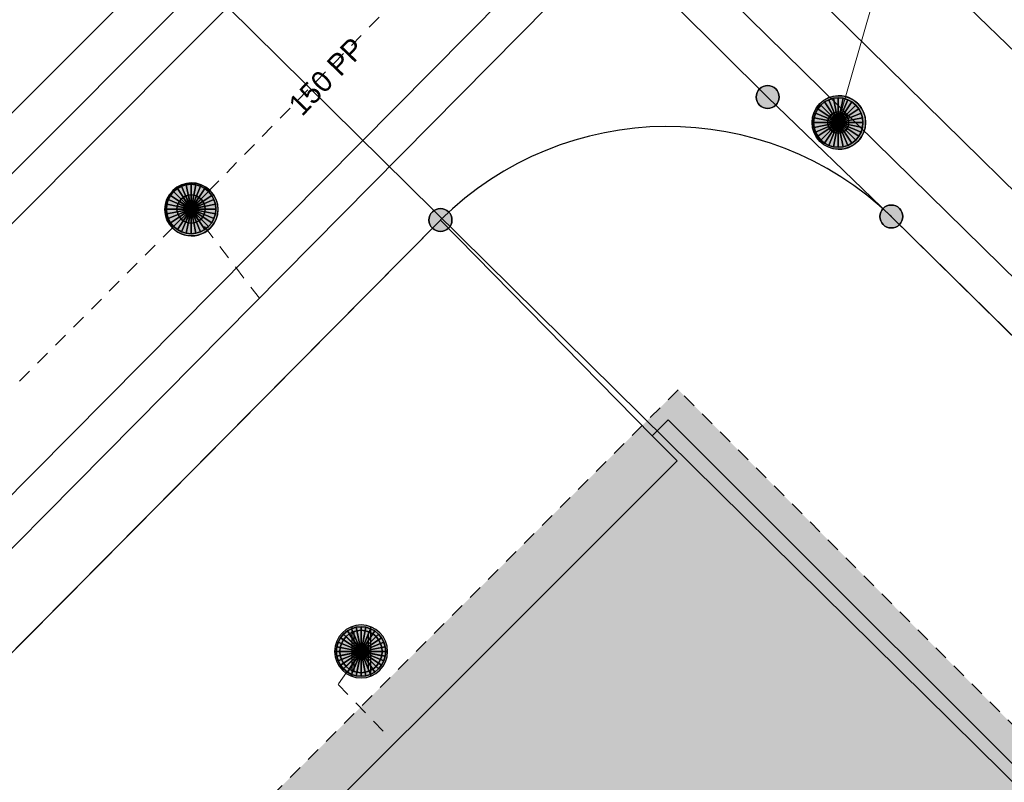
# Model space of a CAD drawing. Header units: metres. Extents: x 2695560 to 2696939, y 1260491 to 1262050.
# Tile 330 of 656: x 2695827 to 2695841, y 1261036 to 1261046. Entities that reach past the tile are written whole.
import ezdxf

# ---------------------------------------------------------------- set-up
doc = ezdxf.new("R2010")
doc.units = ezdxf.units.M
doc.linetypes.add('AUSGEZOGEN', pattern=[0])
doc.linetypes.add('VERDECKT2_S2', pattern=[0.36, 0.2, -0.16])
for name, color, linetype in [('XR$1$AV_Flächen (EO)', 7, 'AUSGEZOGEN'), ('XR$1$AV_Gebäudeflächen (BB)', 7, 'AUSGEZOGEN'), ('XR$1$AV_Gebäudeflächen (EO)', 7, 'AUSGEZOGEN'), ('XR$1$AV_Grenzpunkte', 7, 'AUSGEZOGEN'), ('XR$1$AV_Linien (BB)', 7, 'AUSGEZOGEN'), ('XR$1$AW_LK_Schachtdeckel', 24, 'AUSGEZOGEN'), ('XR$1$Liegenschaftsgrenzen', 7, 'AUSGEZOGEN'), ('XR$1$PFAV', 255, 'AUSGEZOGEN'), ('XR$1$PFAW', 255, 'AUSGEZOGEN'), ('XR$1$RP_Abstandslinie', 7, 'AUSGEZOGEN')]:
    doc.layers.add(name, color=color, linetype=linetype)
for name, color, linetype, lineweight in [('XR$2$ABW-Linie-R-genau', 4, 'AUSGEZOGEN', 18), ('XR$2$ABW-Linie-R-ungenau', 4, 'VERDECKT2_S2', 18), ('XR$2$ABW-Punkt', 6, 'AUSGEZOGEN', 18), ('XR$2$ELE-Flaeche-oberirdisch', 1, 'AUSGEZOGEN', 18), ('XR$2$ELE-LinieFlaeche-genau', 1, 'AUSGEZOGEN', 18), ('XR$2$GAS-Linie-genau', 12, 'AUSGEZOGEN', 18), ('XR$2$WAS-Linie-genau', 5, 'AUSGEZOGEN', 18), ('XR$2$WEI-Text', 59, 'AUSGEZOGEN', 18)]:
    doc.layers.add(name, color=color, linetype=linetype, lineweight=lineweight)
doc.styles.add('TXT', font='txt')

# ---------------------------------------------------------------- blocks, each defined once
blk = doc.blocks.new('COMPLEXOBJECT_1324')
at = {"layer": 'XR$1$Liegenschaftsgrenzen', "color": 7, "linetype": 'AUSGEZOGEN', "transparency": 33554687}
blk.add_line((5817.1, 11036.27), (5828.41, 11047.57), dxfattribs=at)
blk.add_arc((5825.221, 11050.745), 4.5, 315.1275, 44.6917, dxfattribs=at)
blk = doc.blocks.new('COMPLEXOBJECT_1434')
at = {"layer": 'XR$1$Liegenschaftsgrenzen', "color": 7, "linetype": 'AUSGEZOGEN', "transparency": 33554687}
blk.add_line((5832.22, 11043.8), (5820.95, 11032.43), dxfattribs=at)
blk.add_arc((5835.436, 11040.551), 4.572, 46.1974, 134.7006, dxfattribs=at)
blk = doc.blocks.new('BAV15')
at = {"layer": 'XR$1$PFAV', "transparency": 33554687}
blk.add_hatch(color=7, dxfattribs=at).paths.add_polyline_path([(0.5, 0), (0.49, 0.101), (0.459, 0.197), (0.41, 0.286), (0.344, 0.362), (0.264, 0.424), (0.174, 0.469), (0.076, 0.494), (-0.025, 0.499), (-0.125, 0.484), (-0.22, 0.449), (-0.306, 0.395), (-0.379, 0.326), (-0.437, 0.243), (-0.477, 0.15), (-0.497, 0.051), (-0.497, -0.051), (-0.477, -0.15), (-0.437, -0.243), (-0.379, -0.326), (-0.306, -0.395), (-0.22, -0.449), (-0.125, -0.484), (-0.025, -0.499), (0.076, -0.494), (0.174, -0.469), (0.264, -0.424), (0.344, -0.362), (0.41, -0.286), (0.459, -0.197), (0.49, -0.101)])
at = {"color": 7, "transparency": 33554687}
for start, end in [(90, 270), (270, 90)]:
    blk.add_arc((0, 0), 0.5, start, end, dxfattribs=at)
at = {"layer": 'XR$1$PFAV', "transparency": 33554687}
blk.add_circle((0, 0), 0.5, dxfattribs=at)
blk = doc.blocks.new('BAW2090')
at = {"layer": 'XR$1$PFAW', "lineweight": 25, "transparency": 33554687}
blk.add_hatch(color=7, dxfattribs=at).paths.add_polyline_path([(0.5, 0), (0.49, 0.101), (0.459, 0.197), (0.41, 0.286), (0.344, 0.362), (0.264, 0.424), (0.174, 0.469), (0.076, 0.494), (-0.025, 0.499), (-0.125, 0.484), (-0.22, 0.449), (-0.306, 0.395), (-0.379, 0.326), (-0.437, 0.243), (-0.477, 0.15), (-0.497, 0.051), (-0.497, -0.051), (-0.477, -0.15), (-0.437, -0.243), (-0.379, -0.326), (-0.306, -0.395), (-0.22, -0.449), (-0.125, -0.484), (-0.025, -0.499), (0.076, -0.494), (0.174, -0.469), (0.264, -0.424), (0.344, -0.362), (0.41, -0.286), (0.459, -0.197), (0.49, -0.101)])
at = {"lineweight": 25, "transparency": 33554687}
for p, q in [((-0.177, 0.468), (-0.177, -0.468)), ((0.179, 0.467), (0.177, -0.468))]:
    blk.add_line(p, q, dxfattribs=at)
for start, end in [(90, 180), (0, 90), (180, 270), (270, 0)]:
    blk.add_arc((0, 0), 0.5, start, end, dxfattribs=at)
blk = doc.blocks.new('BAW2082')
at = {"layer": 'XR$1$PFAW', "transparency": 33554687}
blk.add_hatch(color=7, dxfattribs=at).paths.add_polyline_path([(0.509, -0.003), (0.499, 0.098), (0.469, 0.194), (0.42, 0.283), (0.354, 0.359), (0.274, 0.421), (0.183, 0.466), (0.085, 0.491), (-0.016, 0.496), (-0.116, 0.481), (-0.211, 0.446), (-0.297, 0.392), (-0.37, 0.323), (-0.428, 0.24), (-0.468, 0.147), (-0.488, 0.047), (-0.488, -0.054), (-0.468, -0.153), (-0.428, -0.246), (-0.37, -0.329), (-0.297, -0.398), (-0.211, -0.452), (-0.116, -0.487), (-0.016, -0.502), (0.085, -0.497), (0.183, -0.472), (0.274, -0.427), (0.354, -0.366), (0.42, -0.289), (0.469, -0.2), (0.499, -0.104)])
at = {"transparency": 33554687}
for start, end in [(91.1948, 268.8052), (268.8052, 91.1948)]:
    blk.add_arc((0.01, 0), 0.5, start, end, dxfattribs=at)
at = {"layer": 'XR$1$PFAW', "transparency": 33554687}
blk.add_circle((0.009, -0.003), 0.5, dxfattribs=at)
blk = doc.blocks.new('BAW2088')
at = {"layer": 'XR$1$PFAW', "transparency": 33554687}
blk.add_hatch(color=253, dxfattribs=at).paths.add_polyline_path([(0.51, 0), (0.5, 0.101), (0.47, 0.197), (0.421, 0.286), (0.355, 0.362), (0.275, 0.424), (0.184, 0.469), (0.086, 0.494), (-0.015, 0.499), (-0.115, 0.484), (-0.21, 0.449), (-0.296, 0.395), (-0.369, 0.326), (-0.427, 0.243), (-0.467, 0.15), (-0.487, 0.051), (-0.487, -0.051), (-0.467, -0.15), (-0.427, -0.243), (-0.369, -0.326), (-0.296, -0.395), (-0.21, -0.449), (-0.115, -0.484), (-0.015, -0.499), (0.086, -0.494), (0.184, -0.469), (0.275, -0.424), (0.355, -0.362), (0.421, -0.286), (0.47, -0.197), (0.5, -0.101)])
at = {"transparency": 33554687}
for start, end in [(91.1948, 268.8052), (268.8052, 91.1948)]:
    blk.add_arc((0.01, 0), 0.5, start, end, dxfattribs=at)
at = {"layer": 'XR$1$PFAW', "transparency": 33554687}
blk.add_circle((0.01, 0), 0.5, dxfattribs=at)
blk = doc.blocks.new('ABW-NORMSCHACHT_WEITERE')
at = {"layer": 'XR$2$ABW-Punkt', "linetype": 'AUSGEZOGEN', "lineweight": 25, "transparency": 33554687}
for points in [[(-141, 141, 2500), (0, 0, 2500), (-166, 111, 2500)], [(-141, 141), (0, 0), (-166, 111)], [(-141, 141, 2500), (-141, 141), (-166, 111), (-166, 111, 2500)], [(-111, 166, 2500), (0, 0, 2500), (-141, 141, 2500)], [(-111, 166), (0, 0), (-141, 141)], [(-111, 166, 2500), (-111, 166), (-141, 141), (-141, 141, 2500)], [(-77, 185, 2500), (0, 0, 2500), (-111, 166, 2500)], [(-77, 185), (0, 0), (-111, 166)], [(-77, 185, 2500), (-77, 185), (-111, 166), (-111, 166, 2500)], [(-39, 196, 2500), (0, 0, 2500), (-77, 185, 2500)], [(-39, 196), (0, 0), (-77, 185)], [(-39, 196, 2500), (-39, 196), (-77, 185), (-77, 185, 2500)], [(0, 200, 2500), (0, 0, 2500), (-39, 196, 2500)], [(0, 200), (0, 0), (-39, 196)], [(0, 200, 2500), (0, 200), (-39, 196), (-39, 196, 2500)], [(39, 196, 2500), (0, 0, 2500), (0, 200, 2500)], [(39, 196), (0, 0), (0, 200)], [(39, 196, 2500), (39, 196), (0, 200), (0, 200, 2500)], [(77, 185, 2500), (0, 0, 2500), (39, 196, 2500)], [(77, 185), (0, 0), (39, 196)], [(111, 166, 2500), (0, 0, 2500), (77, 185, 2500)], [(111, 166), (0, 0), (77, 185)], [(141, 141, 2500), (0, 0, 2500), (111, 166, 2500)], [(141, 141), (0, 0), (111, 166)], [(166, 111, 2500), (0, 0, 2500), (141, 141, 2500)], [(166, 111), (0, 0), (141, 141)], [(77, 185, 2500), (77, 185), (39, 196), (39, 196, 2500)], [(111, 166, 2500), (111, 166), (77, 185), (77, 185, 2500)], [(141, 141, 2500), (141, 141), (111, 166), (111, 166, 2500)], [(166, 111, 2500), (166, 111), (141, 141), (141, 141, 2500)], [(-196, 39, 2500), (0, 0, 2500), (-200, 0, 2500)], [(-196, 39), (0, 0), (-200, 0)], [(-196, 39, 2500), (-196, 39), (-200, 0), (-200, 0, 2500)], [(-200, 0, 2500), (0, 0, 2500), (-196, -39, 2500)], [(-200, 0), (0, 0), (-196, -39)], [(-185, 77, 2500), (0, 0, 2500), (-196, 39, 2500)], [(-185, 77), (0, 0), (-196, 39)], [(-185, 77, 2500), (-185, 77), (-196, 39), (-196, 39, 2500)], [(-196, -39, 2500), (0, 0, 2500), (-185, -77, 2500)], [(-196, -39), (0, 0), (-185, -77)], [(-166, 111, 2500), (0, 0, 2500), (-185, 77, 2500)], [(-166, 111), (0, 0), (-185, 77)], [(-166, 111, 2500), (-166, 111), (-185, 77), (-185, 77, 2500)], [(-185, -77, 2500), (0, 0, 2500), (-166, -111, 2500)], [(-185, -77), (0, 0), (-166, -111)], [(-166, -111, 2500), (0, 0, 2500), (-141, -141, 2500)], [(-166, -111), (0, 0), (-141, -141)], [(-141, -141, 2500), (0, 0, 2500), (-111, -166, 2500)], [(-141, -141), (0, 0), (-111, -166)], [(-111, -166, 2500), (0, 0, 2500), (-77, -185, 2500)], [(-111, -166), (0, 0), (-77, -185)], [(-77, -185, 2500), (0, 0, 2500), (-39, -196, 2500)], [(-77, -185), (0, 0), (-39, -196)], [(-39, -196, 2500), (0, 0, 2500), (0, -200, 2500)], [(-39, -196), (0, 0), (0, -200)], [(185, 77, 2500), (0, 0, 2500), (166, 111, 2500)], [(185, 77), (0, 0), (166, 111)], [(196, 39, 2500), (0, 0, 2500), (185, 77, 2500)], [(196, 39), (0, 0), (185, 77)], [(200, 0, 2500), (0, 0, 2500), (196, 39, 2500)], [(200, 0), (0, 0), (196, 39)], [(0, -200, 2500), (0, 0, 2500), (39, -196, 2500)], [(39, -196, 2500), (0, 0, 2500), (77, -185, 2500)], [(77, -185, 2500), (0, 0, 2500), (111, -166, 2500)], [(111, -166, 2500), (0, 0, 2500), (141, -141, 2500)], [(141, -141, 2500), (0, 0, 2500), (166, -111, 2500)], [(166, -111, 2500), (0, 0, 2500), (185, -77, 2500)], [(185, -77, 2500), (0, 0, 2500), (196, -39, 2500)], [(196, -39, 2500), (0, 0, 2500), (200, 0, 2500)], [(0, -200), (0, 0), (39, -196)], [(39, -196), (0, 0), (77, -185)], [(77, -185), (0, 0), (111, -166)], [(111, -166), (0, 0), (141, -141)], [(141, -141), (0, 0), (166, -111)], [(166, -111), (0, 0), (185, -77)], [(185, -77), (0, 0), (196, -39)], [(196, -39), (0, 0), (200, 0)], [(185, 77, 2500), (185, 77), (166, 111), (166, 111, 2500)], [(196, 39, 2500), (196, 39), (185, 77), (185, 77, 2500)], [(200, 0, 2500), (200, 0), (196, 39), (196, 39, 2500)], [(-200, 0, 2500), (-200, 0), (-196, -39), (-196, -39, 2500)], [(-196, -39, 2500), (-196, -39), (-185, -77), (-185, -77, 2500)], [(-185, -77, 2500), (-185, -77), (-166, -111), (-166, -111, 2500)], [(-166, -111, 2500), (-166, -111), (-141, -141), (-141, -141, 2500)], [(141, -141, 2500), (141, -141), (166, -111), (166, -111, 2500)], [(166, -111, 2500), (166, -111), (185, -77), (185, -77, 2500)], [(185, -77, 2500), (185, -77), (196, -39), (196, -39, 2500)], [(196, -39, 2500), (196, -39), (200, 0), (200, 0, 2500)], [(-141, -141, 2500), (-141, -141), (-111, -166), (-111, -166, 2500)], [(-111, -166, 2500), (-111, -166), (-77, -185), (-77, -185, 2500)], [(-77, -185, 2500), (-77, -185), (-39, -196), (-39, -196, 2500)], [(-39, -196, 2500), (-39, -196), (0, -200), (0, -200, 2500)], [(0, -200, 2500), (0, -200), (39, -196), (39, -196, 2500)], [(39, -196, 2500), (39, -196), (77, -185), (77, -185, 2500)], [(77, -185, 2500), (77, -185), (111, -166), (111, -166, 2500)], [(111, -166, 2500), (111, -166), (141, -141), (141, -141, 2500)]]:
    blk.add_3dface(points, dxfattribs=at)
blk = doc.blocks.new('ABW-OELABSCHEIDER')
at = {"layer": 'XR$2$ABW-Punkt', "linetype": 'AUSGEZOGEN', "lineweight": 25, "transparency": 33554687}
for p, q in [((-100, 283, 2500), (-100, -283, 2500)), ((100, 283, 2500), (100, -283, 2500))]:
    blk.add_line(p, q, dxfattribs=at)
for points in [[(-59, 294, 2500), (0, 0, 2500), (-115, 277, 2500)], [(-59, 294), (0, 0), (-115, 277)], [(-59, 294, 2500), (-59, 294), (-115, 277), (-115, 277, 2500)], [(0, 300, 2500), (0, 0, 2500), (-59, 294, 2500)], [(0, 300), (0, 0), (-59, 294)], [(0, 300, 2500), (0, 300), (-59, 294), (-59, 294, 2500)], [(59, 294, 2500), (0, 0, 2500), (0, 300, 2500)], [(59, 294), (0, 0), (0, 300)], [(59, 294, 2500), (59, 294), (0, 300), (0, 300, 2500)], [(115, 277, 2500), (0, 0, 2500), (59, 294, 2500)], [(115, 277), (0, 0), (59, 294)], [(115, 277, 2500), (115, 277), (59, 294), (59, 294, 2500)], [(-249, 167, 2500), (0, 0, 2500), (-277, 115, 2500)], [(-249, 167), (0, 0), (-277, 115)], [(-249, 167, 2500), (-249, 167), (-277, 115), (-277, 115, 2500)], [(-212, 212, 2500), (0, 0, 2500), (-249, 167, 2500)], [(-212, 212), (0, 0), (-249, 167)], [(-212, 212, 2500), (-212, 212), (-249, 167), (-249, 167, 2500)], [(-167, 249, 2500), (0, 0, 2500), (-212, 212, 2500)], [(-167, 249), (0, 0), (-212, 212)], [(-167, 249, 2500), (-167, 249), (-212, 212), (-212, 212, 2500)], [(-115, 277, 2500), (0, 0, 2500), (-167, 249, 2500)], [(-115, 277), (0, 0), (-167, 249)], [(-115, 277, 2500), (-115, 277), (-167, 249), (-167, 249, 2500)], [(167, 249, 2500), (0, 0, 2500), (115, 277, 2500)], [(167, 249), (0, 0), (115, 277)], [(212, 212, 2500), (0, 0, 2500), (167, 249, 2500)], [(212, 212), (0, 0), (167, 249)], [(249, 167, 2500), (0, 0, 2500), (212, 212, 2500)], [(249, 167), (0, 0), (212, 212)], [(277, 115, 2500), (0, 0, 2500), (249, 167, 2500)], [(277, 115), (0, 0), (249, 167)], [(167, 249, 2500), (167, 249), (115, 277), (115, 277, 2500)], [(212, 212, 2500), (212, 212), (167, 249), (167, 249, 2500)], [(249, 167, 2500), (249, 167), (212, 212), (212, 212, 2500)], [(277, 115, 2500), (277, 115), (249, 167), (249, 167, 2500)], [(-294, 59, 2500), (0, 0, 2500), (-300, 0, 2500)], [(-294, 59), (0, 0), (-300, 0)], [(-294, 59, 2500), (-294, 59), (-300, 0), (-300, 0, 2500)], [(-277, 115, 2500), (0, 0, 2500), (-294, 59, 2500)], [(-277, 115), (0, 0), (-294, 59)], [(-277, 115, 2500), (-277, 115), (-294, 59), (-294, 59, 2500)], [(294, 59, 2500), (0, 0, 2500), (277, 115, 2500)], [(294, 59), (0, 0), (277, 115)], [(300, 0, 2500), (0, 0, 2500), (294, 59, 2500)], [(300, 0), (0, 0), (294, 59)], [(294, 59, 2500), (294, 59), (277, 115), (277, 115, 2500)], [(300, 0, 2500), (300, 0), (294, 59), (294, 59, 2500)], [(-300, 0, 2500), (0, 0, 2500), (-294, -59, 2500)], [(-300, 0), (0, 0), (-294, -59)], [(-300, 0, 2500), (-300, 0), (-294, -59), (-294, -59, 2500)], [(-294, -59, 2500), (0, 0, 2500), (-277, -115, 2500)], [(-294, -59), (0, 0), (-277, -115)], [(-294, -59, 2500), (-294, -59), (-277, -115), (-277, -115, 2500)], [(-277, -115, 2500), (0, 0, 2500), (-249, -167, 2500)], [(-277, -115), (0, 0), (-249, -167)], [(-277, -115, 2500), (-277, -115), (-249, -167), (-249, -167, 2500)], [(-249, -167, 2500), (0, 0, 2500), (-212, -212, 2500)], [(-249, -167), (0, 0), (-212, -212)], [(-212, -212, 2500), (0, 0, 2500), (-167, -249, 2500)], [(-212, -212), (0, 0), (-167, -249)], [(-167, -249, 2500), (0, 0, 2500), (-115, -277, 2500)], [(-167, -249), (0, 0), (-115, -277)], [(-115, -277, 2500), (0, 0, 2500), (-59, -294, 2500)], [(-115, -277), (0, 0), (-59, -294)], [(-59, -294, 2500), (0, 0, 2500), (0, -300, 2500)], [(-59, -294), (0, 0), (0, -300)], [(0, -300, 2500), (0, 0, 2500), (59, -294, 2500)], [(59, -294, 2500), (0, 0, 2500), (115, -277, 2500)], [(115, -277, 2500), (0, 0, 2500), (167, -249, 2500)], [(167, -249, 2500), (0, 0, 2500), (212, -212, 2500)], [(212, -212, 2500), (0, 0, 2500), (249, -167, 2500)], [(249, -167, 2500), (0, 0, 2500), (277, -115, 2500)], [(277, -115, 2500), (0, 0, 2500), (294, -59, 2500)], [(294, -59, 2500), (0, 0, 2500), (300, 0, 2500)], [(0, -300), (0, 0), (59, -294)], [(59, -294), (0, 0), (115, -277)], [(115, -277), (0, 0), (167, -249)], [(167, -249), (0, 0), (212, -212)], [(212, -212), (0, 0), (249, -167)], [(249, -167), (0, 0), (277, -115)], [(277, -115), (0, 0), (294, -59)], [(294, -59), (0, 0), (300, 0)], [(249, -167, 2500), (249, -167), (277, -115), (277, -115, 2500)], [(277, -115, 2500), (277, -115), (294, -59), (294, -59, 2500)], [(294, -59, 2500), (294, -59), (300, 0), (300, 0, 2500)], [(-249, -167, 2500), (-249, -167), (-212, -212), (-212, -212, 2500)], [(-212, -212, 2500), (-212, -212), (-167, -249), (-167, -249, 2500)], [(-167, -249, 2500), (-167, -249), (-115, -277), (-115, -277, 2500)], [(-115, -277, 2500), (-115, -277), (-59, -294), (-59, -294, 2500)], [(59, -294, 2500), (59, -294), (115, -277), (115, -277, 2500)], [(115, -277, 2500), (115, -277), (167, -249), (167, -249, 2500)], [(167, -249, 2500), (167, -249), (212, -212), (212, -212, 2500)], [(212, -212, 2500), (212, -212), (249, -167), (249, -167, 2500)], [(-59, -294, 2500), (-59, -294), (0, -300), (0, -300, 2500)], [(0, -300, 2500), (0, -300), (59, -294), (59, -294, 2500)]]:
    blk.add_3dface(points, dxfattribs=at)
blk = doc.blocks.new('ABW-SCHLAMMSAMMLER_RUND')
at = {"layer": 'XR$2$ABW-Punkt', "linetype": 'AUSGEZOGEN', "lineweight": 13, "transparency": 33554687}
for p, q in [((-70, 75, 2500), (70, 75, 2500)), ((-70, -75, 2500), (70, -75, 2500))]:
    blk.add_line(p, q, dxfattribs=at)
blk.add_polyline3d([(90, 0, 2500), (0, 0, 2500), (-90, 0, 2500)], dxfattribs=at)
at = {"layer": 'XR$2$ABW-Punkt', "linetype": 'AUSGEZOGEN', "lineweight": 25, "transparency": 33554687}
for points in [[(-29, 147, 2500), (0, 0, 2500), (-57, 139, 2500)], [(-29, 147), (0, 0), (-57, 139)], [(-29, 147, 2500), (-29, 147), (-57, 139), (-57, 139, 2500)], [(0, 150, 2500), (0, 0, 2500), (-29, 147, 2500)], [(0, 150), (0, 0), (-29, 147)], [(0, 150, 2500), (0, 150), (-29, 147), (-29, 147, 2500)], [(29, 147, 2500), (0, 0, 2500), (0, 150, 2500)], [(29, 147), (0, 0), (0, 150)], [(29, 147, 2500), (29, 147), (0, 150), (0, 150, 2500)], [(57, 139, 2500), (0, 0, 2500), (29, 147, 2500)], [(57, 139), (0, 0), (29, 147)], [(57, 139, 2500), (57, 139), (29, 147), (29, 147, 2500)], [(-147, 29, 2500), (0, 0, 2500), (-150, 0, 2500)], [(-147, 29), (0, 0), (-150, 0)], [(-147, 29, 2500), (-147, 29), (-150, 0), (-150, 0, 2500)], [(-150, 0, 2500), (0, 0, 2500), (-147, -29, 2500)], [(-150, 0), (0, 0), (-147, -29)], [(-139, 57, 2500), (0, 0, 2500), (-147, 29, 2500)], [(-139, 57), (0, 0), (-147, 29)], [(-139, 57, 2500), (-139, 57), (-147, 29), (-147, 29, 2500)], [(-147, -29, 2500), (0, 0, 2500), (-139, -57, 2500)], [(-147, -29), (0, 0), (-139, -57)], [(-125, 83, 2500), (0, 0, 2500), (-139, 57, 2500)], [(-125, 83), (0, 0), (-139, 57)], [(-125, 83, 2500), (-125, 83), (-139, 57), (-139, 57, 2500)], [(-139, -57, 2500), (0, 0, 2500), (-125, -83, 2500)], [(-139, -57), (0, 0), (-125, -83)], [(-106, 106, 2500), (0, 0, 2500), (-125, 83, 2500)], [(-106, 106), (0, 0), (-125, 83)], [(-106, 106, 2500), (-106, 106), (-125, 83), (-125, 83, 2500)], [(-125, -83, 2500), (0, 0, 2500), (-106, -106, 2500)], [(-125, -83), (0, 0), (-106, -106)], [(-83, 125, 2500), (0, 0, 2500), (-106, 106, 2500)], [(-83, 125), (0, 0), (-106, 106)], [(-83, 125, 2500), (-83, 125), (-106, 106), (-106, 106, 2500)], [(-106, -106, 2500), (0, 0, 2500), (-83, -125, 2500)], [(-106, -106), (0, 0), (-83, -125)], [(-57, 139, 2500), (0, 0, 2500), (-83, 125, 2500)], [(-57, 139), (0, 0), (-83, 125)], [(-57, 139, 2500), (-57, 139), (-83, 125), (-83, 125, 2500)], [(-83, -125, 2500), (0, 0, 2500), (-57, -139, 2500)], [(-83, -125), (0, 0), (-57, -139)], [(-57, -139, 2500), (0, 0, 2500), (-29, -147, 2500)], [(-57, -139), (0, 0), (-29, -147)], [(-29, -147, 2500), (0, 0, 2500), (0, -150, 2500)], [(-29, -147), (0, 0), (0, -150)], [(83, 125, 2500), (0, 0, 2500), (57, 139, 2500)], [(83, 125), (0, 0), (57, 139)], [(106, 106, 2500), (0, 0, 2500), (83, 125, 2500)], [(106, 106), (0, 0), (83, 125)], [(125, 83, 2500), (0, 0, 2500), (106, 106, 2500)], [(125, 83), (0, 0), (106, 106)], [(139, 57, 2500), (0, 0, 2500), (125, 83, 2500)], [(139, 57), (0, 0), (125, 83)], [(147, 29, 2500), (0, 0, 2500), (139, 57, 2500)], [(147, 29), (0, 0), (139, 57)], [(150, 0, 2500), (0, 0, 2500), (147, 29, 2500)], [(150, 0), (0, 0), (147, 29)], [(0, -150, 2500), (0, 0, 2500), (29, -147, 2500)], [(29, -147, 2500), (0, 0, 2500), (57, -139, 2500)], [(57, -139, 2500), (0, 0, 2500), (83, -125, 2500)], [(83, -125, 2500), (0, 0, 2500), (106, -106, 2500)], [(106, -106, 2500), (0, 0, 2500), (125, -83, 2500)], [(125, -83, 2500), (0, 0, 2500), (139, -57, 2500)], [(139, -57, 2500), (0, 0, 2500), (147, -29, 2500)], [(147, -29, 2500), (0, 0, 2500), (150, 0, 2500)], [(0, -150), (0, 0), (29, -147)], [(29, -147), (0, 0), (57, -139)], [(57, -139), (0, 0), (83, -125)], [(83, -125), (0, 0), (106, -106)], [(106, -106), (0, 0), (125, -83)], [(125, -83), (0, 0), (139, -57)], [(139, -57), (0, 0), (147, -29)], [(147, -29), (0, 0), (150, 0)], [(83, 125, 2500), (83, 125), (57, 139), (57, 139, 2500)], [(106, 106, 2500), (106, 106), (83, 125), (83, 125, 2500)], [(125, 83, 2500), (125, 83), (106, 106), (106, 106, 2500)], [(139, 57, 2500), (139, 57), (125, 83), (125, 83, 2500)], [(147, 29, 2500), (147, 29), (139, 57), (139, 57, 2500)], [(150, 0, 2500), (150, 0), (147, 29), (147, 29, 2500)], [(-150, 0, 2500), (-150, 0), (-147, -29), (-147, -29, 2500)], [(-147, -29, 2500), (-147, -29), (-139, -57), (-139, -57, 2500)], [(-139, -57, 2500), (-139, -57), (-125, -83), (-125, -83, 2500)], [(-125, -83, 2500), (-125, -83), (-106, -106), (-106, -106, 2500)], [(-106, -106, 2500), (-106, -106), (-83, -125), (-83, -125, 2500)], [(-83, -125, 2500), (-83, -125), (-57, -139), (-57, -139, 2500)], [(-57, -139, 2500), (-57, -139), (-29, -147), (-29, -147, 2500)], [(29, -147, 2500), (29, -147), (57, -139), (57, -139, 2500)], [(57, -139, 2500), (57, -139), (83, -125), (83, -125, 2500)], [(83, -125, 2500), (83, -125), (106, -106), (106, -106, 2500)], [(106, -106, 2500), (106, -106), (125, -83), (125, -83, 2500)], [(125, -83, 2500), (125, -83), (139, -57), (139, -57, 2500)], [(139, -57, 2500), (139, -57), (147, -29), (147, -29, 2500)], [(147, -29, 2500), (147, -29), (150, 0), (150, 0, 2500)], [(-29, -147, 2500), (-29, -147), (0, -150), (0, -150, 2500)], [(0, -150, 2500), (0, -150), (29, -147), (29, -147, 2500)]]:
    blk.add_3dface(points, dxfattribs=at)
blk = doc.blocks.new('ABW-DECKEL')
at = {"layer": 'XR$2$ABW-Punkt', "linetype": 'AUSGEZOGEN', "lineweight": 25, "transparency": 33554687}
for points in [[(-194, 291, 2500), (0, 0, 2500), (-247, 247, 2500)], [(-194, 291), (0, 0), (-247, 247)], [(-194, 291, 2500), (-194, 291), (-247, 247), (-247, 247, 2500)], [(-134, 323, 2500), (0, 0, 2500), (-194, 291, 2500)], [(-134, 323), (0, 0), (-194, 291)], [(-134, 323, 2500), (-134, 323), (-194, 291), (-194, 291, 2500)], [(-68, 343, 2500), (0, 0, 2500), (-134, 323, 2500)], [(-68, 343), (0, 0), (-134, 323)], [(-68, 343, 2500), (-68, 343), (-134, 323), (-134, 323, 2500)], [(0, 350, 2500), (0, 0, 2500), (-68, 343, 2500)], [(0, 350), (0, 0), (-68, 343)], [(0, 350, 2500), (0, 350), (-68, 343), (-68, 343, 2500)], [(68, 343, 2500), (0, 0, 2500), (0, 350, 2500)], [(68, 343), (0, 0), (0, 350)], [(68, 343, 2500), (68, 343), (0, 350), (0, 350, 2500)], [(134, 323, 2500), (0, 0, 2500), (68, 343, 2500)], [(134, 323), (0, 0), (68, 343)], [(194, 291, 2500), (0, 0, 2500), (134, 323, 2500)], [(194, 291), (0, 0), (134, 323)], [(247, 247, 2500), (0, 0, 2500), (194, 291, 2500)], [(247, 247), (0, 0), (194, 291)], [(134, 323, 2500), (134, 323), (68, 343), (68, 343, 2500)], [(194, 291, 2500), (194, 291), (134, 323), (134, 323, 2500)], [(247, 247, 2500), (247, 247), (194, 291), (194, 291, 2500)], [(-291, 194, 2500), (0, 0, 2500), (-323, 134, 2500)], [(-291, 194), (0, 0), (-323, 134)], [(-291, 194, 2500), (-291, 194), (-323, 134), (-323, 134, 2500)], [(-247, 247, 2500), (0, 0, 2500), (-291, 194, 2500)], [(-247, 247), (0, 0), (-291, 194)], [(-247, 247, 2500), (-247, 247), (-291, 194), (-291, 194, 2500)], [(291, 194, 2500), (0, 0, 2500), (247, 247, 2500)], [(291, 194), (0, 0), (247, 247)], [(323, 134, 2500), (0, 0, 2500), (291, 194, 2500)], [(323, 134), (0, 0), (291, 194)], [(291, 194, 2500), (291, 194), (247, 247), (247, 247, 2500)], [(323, 134, 2500), (323, 134), (291, 194), (291, 194, 2500)], [(-343, 68, 2500), (0, 0, 2500), (-350, 0, 2500)], [(-343, 68), (0, 0), (-350, 0)], [(-343, 68, 2500), (-343, 68), (-350, 0), (-350, 0, 2500)], [(-350, 0, 2500), (0, 0, 2500), (-343, -68, 2500)], [(-350, 0), (0, 0), (-343, -68)], [(-323, 134, 2500), (0, 0, 2500), (-343, 68, 2500)], [(-323, 134), (0, 0), (-343, 68)], [(-323, 134, 2500), (-323, 134), (-343, 68), (-343, 68, 2500)], [(-343, -68, 2500), (0, 0, 2500), (-323, -134, 2500)], [(-343, -68), (0, 0), (-323, -134)], [(-323, -134, 2500), (0, 0, 2500), (-291, -194, 2500)], [(-323, -134), (0, 0), (-291, -194)], [(-291, -194, 2500), (0, 0, 2500), (-247, -247, 2500)], [(-291, -194), (0, 0), (-247, -247)], [(-247, -247, 2500), (0, 0, 2500), (-194, -291, 2500)], [(-247, -247), (0, 0), (-194, -291)], [(-194, -291, 2500), (0, 0, 2500), (-134, -323, 2500)], [(-194, -291), (0, 0), (-134, -323)], [(-134, -323, 2500), (0, 0, 2500), (-68, -343, 2500)], [(-134, -323), (0, 0), (-68, -343)], [(-68, -343, 2500), (0, 0, 2500), (0, -350, 2500)], [(-68, -343), (0, 0), (0, -350)], [(343, 68, 2500), (0, 0, 2500), (323, 134, 2500)], [(343, 68), (0, 0), (323, 134)], [(350, 0, 2500), (0, 0, 2500), (343, 68, 2500)], [(350, 0), (0, 0), (343, 68)], [(0, -350, 2500), (0, 0, 2500), (68, -343, 2500)], [(68, -343, 2500), (0, 0, 2500), (134, -323, 2500)], [(134, -323, 2500), (0, 0, 2500), (194, -291, 2500)], [(194, -291, 2500), (0, 0, 2500), (247, -247, 2500)], [(247, -247, 2500), (0, 0, 2500), (291, -194, 2500)], [(291, -194, 2500), (0, 0, 2500), (323, -134, 2500)], [(323, -134, 2500), (0, 0, 2500), (343, -68, 2500)], [(343, -68, 2500), (0, 0, 2500), (350, 0, 2500)], [(0, -350), (0, 0), (68, -343)], [(68, -343), (0, 0), (134, -323)], [(134, -323), (0, 0), (194, -291)], [(194, -291), (0, 0), (247, -247)], [(247, -247), (0, 0), (291, -194)], [(291, -194), (0, 0), (323, -134)], [(323, -134), (0, 0), (343, -68)], [(343, -68), (0, 0), (350, 0)], [(343, 68, 2500), (343, 68), (323, 134), (323, 134, 2500)], [(350, 0, 2500), (350, 0), (343, 68), (343, 68, 2500)], [(-350, 0, 2500), (-350, 0), (-343, -68), (-343, -68, 2500)], [(-343, -68, 2500), (-343, -68), (-323, -134), (-323, -134, 2500)], [(-323, -134, 2500), (-323, -134), (-291, -194), (-291, -194, 2500)], [(291, -194, 2500), (291, -194), (323, -134), (323, -134, 2500)], [(323, -134, 2500), (323, -134), (343, -68), (343, -68, 2500)], [(343, -68, 2500), (343, -68), (350, 0), (350, 0, 2500)], [(-291, -194, 2500), (-291, -194), (-247, -247), (-247, -247, 2500)], [(-247, -247, 2500), (-247, -247), (-194, -291), (-194, -291, 2500)], [(194, -291, 2500), (194, -291), (247, -247), (247, -247, 2500)], [(247, -247, 2500), (247, -247), (291, -194), (291, -194, 2500)], [(-194, -291, 2500), (-194, -291), (-134, -323), (-134, -323, 2500)], [(-134, -323, 2500), (-134, -323), (-68, -343), (-68, -343, 2500)], [(-68, -343, 2500), (-68, -343), (0, -350), (0, -350, 2500)], [(0, -350, 2500), (0, -350), (68, -343), (68, -343, 2500)], [(68, -343, 2500), (68, -343), (134, -323), (134, -323, 2500)], [(134, -323, 2500), (134, -323), (194, -291), (194, -291, 2500)]]:
    blk.add_3dface(points, dxfattribs=at)

msp = doc.modelspace()

# ---------------------------------------------------------------- hatches: boundary and pattern name
at = {"layer": 'XR$1$AV_Gebäudeflächen (BB)', "true_color": 0xd2d2d2, "transparency": 33554687}
msp.add_hatch(color=254, dxfattribs=at).paths.add_polyline_path([(2695836.184, 1261040.558), (2695836.538, 1261040.205), (2695828.907, 1261032.579), (2695828.554, 1261032.933), (2695828.327, 1261032.706), (2695829.268, 1261031.766), (2695840.086, 1261020.955), (2695840.533, 1261021.402), (2695843.764, 1261018.173), (2695851.338, 1261025.868), (2695844.745, 1261032.456), (2695845.014, 1261032.725), (2695845.063, 1261032.775), (2695844.83, 1261033.008), (2695844.144, 1261032.322), (2695842.729, 1261033.736), (2695843.366, 1261034.372), (2695843.422, 1261034.429), (2695843.189, 1261034.662), (2695843.139, 1261034.613), (2695842.864, 1261034.337), (2695836.411, 1261040.785)])
at = {"layer": 'XR$1$AV_Gebäudeflächen (EO)', "true_color": 0xebebeb, "transparency": 33554687}
msp.add_hatch(color=7, dxfattribs=at).paths.add_polyline_path([(2695828.907, 1261032.579), (2695836.538, 1261040.205), (2695836.184, 1261040.558), (2695836.411, 1261040.785), (2695842.864, 1261034.337), (2695843.139, 1261034.613), (2695836.553, 1261041.21), (2695828.115, 1261032.777), (2695840.051, 1261020.849), (2695840.498, 1261021.296), (2695843.694, 1261018.102), (2695843.764, 1261018.173), (2695840.533, 1261021.402), (2695840.086, 1261020.955), (2695829.268, 1261031.766), (2695828.327, 1261032.706), (2695828.554, 1261032.933)])

# ---------------------------------------------------------------- linework, layer by layer
at = {"layer": 'XR$1$AV_Flächen (EO)', "color": 7, "linetype": 'VERDECKT2_S2', "transparency": 33554687}
msp.add_lwpolyline([(2695843.139, 1261034.613), (2695836.553, 1261041.21), (2695828.115, 1261032.777), (2695840.051, 1261020.849), (2695840.498, 1261021.296), (2695843.694, 1261018.102), (2695843.764, 1261018.173)], dxfattribs=at)
at = {"layer": 'XR$1$AV_Flächen (EO)', "color": 7, "linetype": 'AUSGEZOGEN', "transparency": 33554687}
msp.add_lwpolyline([(2695828.907, 1261032.579), (2695836.538, 1261040.205), (2695836.184, 1261040.558), (2695836.411, 1261040.785), (2695842.864, 1261034.337), (2695843.139, 1261034.613)], dxfattribs=at)
at = {"layer": 'XR$1$AV_Linien (BB)', "color": 7, "linetype": 'AUSGEZOGEN', "transparency": 33554687}
for p, q in [((2695821.923, 1261039.93), (2695829.38, 1261047.38)), ((2695833.19, 1261043.61), (2695836.184, 1261040.558))]:
    msp.add_line(p, q, dxfattribs=at)
for points in [[(2695839.57, 1261043.66), (2695854.42, 1261029.04), (2695868.4, 1261015.27), (2695881.49, 1261002.29)], [(2695819.214, 1261029.509), (2695821.92, 1261032.24), (2695833.19, 1261043.61)], [(2695836.184, 1261040.558), (2695836.411, 1261040.785), (2695842.864, 1261034.337), (2695843.139, 1261034.613), (2695843.189, 1261034.662), (2695843.422, 1261034.429), (2695843.366, 1261034.372), (2695842.729, 1261033.736), (2695844.144, 1261032.322), (2695844.78, 1261032.958), (2695844.83, 1261033.008), (2695845.063, 1261032.775), (2695845.014, 1261032.725), (2695844.745, 1261032.456), (2695851.338, 1261025.868), (2695843.764, 1261018.173), (2695840.533, 1261021.402), (2695840.086, 1261020.955), (2695829.268, 1261031.766)], [(2695829.268, 1261031.766), (2695828.327, 1261032.706), (2695828.554, 1261032.933), (2695828.907, 1261032.579), (2695836.538, 1261040.205), (2695836.184, 1261040.558)]]:
    msp.add_lwpolyline(points, dxfattribs=at)
msp.add_arc((2695836.406, 1261040.361), 4.572, 46.1974, 134.7006, dxfattribs=at)
at = {"layer": 'XR$1$Liegenschaftsgrenzen', "color": 7, "linetype": 'AUSGEZOGEN', "transparency": 33554687}
msp.add_line((2695854.42, 1261029.04), (2695839.57, 1261043.66), dxfattribs=at)
msp.add_lwpolyline([(2695829.39, 1261053.72), (2695837.82, 1261045.35), (2695839.57, 1261043.66)], dxfattribs=at)
at = {"layer": 'XR$1$RP_Abstandslinie', "color": 7, "linetype": 'AUSGEZOGEN', "transparency": 33554687}
msp.add_lwpolyline([(2695878.33, 1260999.13), (2695841.15, 1261035.8), (2695804.21, 1261072.25)], dxfattribs=at)
at = {"layer": 'XR$2$ABW-Linie-R-genau', "linetype": 'AUSGEZOGEN', "transparency": 33554687}
msp.add_line((2695838.819, 1261044.989), (2695840.358, 1261050.356), dxfattribs=at)
at = {"layer": 'XR$2$ABW-Linie-R-ungenau', "linetype": 'VERDECKT2_S2', "transparency": 33554687}
for p, q in [((2695829.661, 1261043.765), (2695838.06, 1261052.335)), ((2695817.577, 1261031.638), (2695829.661, 1261043.765)), ((2695830.628, 1261042.503), (2695829.666, 1261043.759))]:
    msp.add_line(p, q, dxfattribs=at)
msp.add_lwpolyline([(2695832.066, 1261037.506), (2695831.74, 1261037.04), (2695832.449, 1261036.305)], dxfattribs=at)
at = {"layer": 'XR$2$ELE-Flaeche-oberirdisch', "transparency": 33554687}
msp.add_lwpolyline([(2695850.058, 1261035.385), (2695844.283, 1261041.096), (2695837.665, 1261047.598), (2695837.049, 1261046.97), (2695843.666, 1261040.47), (2695849.439, 1261034.759), (2695850.058, 1261035.385)], close=True, dxfattribs=at)
at = {"layer": 'XR$2$ELE-LinieFlaeche-genau', "linetype": 'AUSGEZOGEN', "transparency": 33554687}
msp.add_lwpolyline([(2695812.776, 1261029.87), (2695833.092, 1261050.254), (2695833.446, 1261049.902), (2695813.13, 1261029.518), (2695812.776, 1261029.87)], close=True, dxfattribs=at)
at = {"layer": 'XR$2$GAS-Linie-genau', "linetype": 'AUSGEZOGEN', "transparency": 33554687}
msp.add_lwpolyline([(2695838.099, 1261049.969), (2695837.239, 1261049.189), (2695817.565, 1261029.304)], dxfattribs=at)
at = {"layer": 'XR$2$WAS-Linie-genau', "linetype": 'AUSGEZOGEN', "transparency": 33554687}
for p, q in [((2695837.249, 1261049.939), (2695845.369, 1261042.049)), ((2695836.846, 1261049.532), (2695817.354, 1261029.875))]:
    msp.add_line(p, q, dxfattribs=at)

# ---------------------------------------------------------------- block references
at = {"layer": 'XR$1$AV_Grenzpunkte', "color": 7, "linetype": 'AUSGEZOGEN', "lineweight": -3, "transparency": 33554687, "xscale": 0.3249999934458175, "yscale": 0.3249999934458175}
for p in [(2695837.82, 1261045.35), (2695833.19, 1261043.61), (2695839.57, 1261043.66)]:
    msp.add_blockref('BAV15', p, dxfattribs=at)
at = {"layer": 'XR$1$AW_LK_Schachtdeckel', "color": 24, "linetype": 'AUSGEZOGEN', "lineweight": -3, "transparency": 33554687}
for name, p, xscale, yscale in [('BAW2088', (2695838.82, 1261044.99), 0.7578193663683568, 0.7578193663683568), ('BAW2090', (2695832.067, 1261037.507), 0.7499999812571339, 0.7499999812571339)]:
    msp.add_blockref(name, p, dxfattribs=dict(at, xscale=xscale, yscale=yscale))
at = {"layer": 'XR$1$AW_LK_Schachtdeckel', "color": 24, "linetype": 'AUSGEZOGEN', "lineweight": -3, "transparency": 33554687, "xscale": 0.7499999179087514, "yscale": 0.7499999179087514, "rotation": 314.883411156}
msp.add_blockref('BAW2082', (2695829.662, 1261043.766), dxfattribs=at)
at = {"layer": 'XR$1$Liegenschaftsgrenzen', "color": 7, "linetype": 'AUSGEZOGEN', "lineweight": -3, "transparency": 33554687}
for name in ['COMPLEXOBJECT_1324', 'COMPLEXOBJECT_1434']:
    msp.add_blockref(name, (2690000.97, 1249999.81), dxfattribs=at)
at = {"layer": 'XR$2$ABW-Punkt', "color": 6, "linetype": 'AUSGEZOGEN', "lineweight": 18, "transparency": 33554687, "xscale": 0.001, "yscale": 0.001, "zscale": 0.001, "rotation": 360}
for name, p in [('ABW-DECKEL', (2695838.819, 1261044.989)), ('ABW-SCHLAMMSAMMLER_RUND', (2695838.819, 1261044.989)), ('ABW-DECKEL', (2695829.661, 1261043.765)), ('ABW-NORMSCHACHT_WEITERE', (2695829.661, 1261043.765)), ('ABW-DECKEL', (2695832.066, 1261037.506)), ('ABW-OELABSCHEIDER', (2695832.066, 1261037.506))]:
    msp.add_blockref(name, p, dxfattribs=at)

# ---------------------------------------------------------------- texts
at = {"layer": 'XR$2$WEI-Text', "transparency": 33554687, "insert": (2695831.58, 1261045.64), "char_height": 0.3, "width": 1.76905, "attachment_point": 5, "rotation": 46, "style": 'TXT'}
msp.add_mtext('\\W1.00;150\\~PP', dxfattribs=at)

doc.saveas('drawing.dxf')
